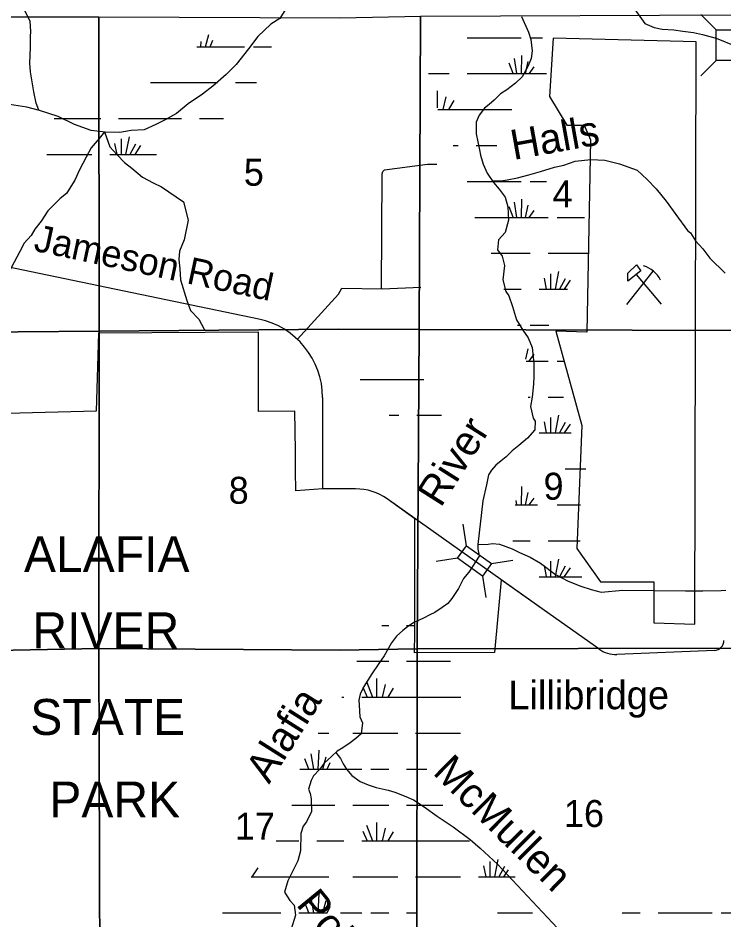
# Model space of a CAD drawing. Extents: x 380424 to 701066, y 1117407 to 1412949.
# Drawn here: x 610455 to 622240, y 1252669 to 1267730 of the extents above; entities that cross this region are included whole.
import ezdxf

# ---------------------------------------------------------------- set-up
doc = ezdxf.new("R2010")
doc.units = 0
for name, color, linetype in [('Bridges', 7, 'Continuous'), ('Bridges and Drawbridges Local Roads', 7, 'Continuous'), ('Communities and Subdivisions Names without Post Office', 7, 'Continuous'), ('Culture', 7, 'Continuous'), ('Lakes and Ponds Text', 7, 'Continuous'), ('Local Roads Improved', 7, 'Continuous'), ('Local Roads Paved', 7, 'Continuous'), ('Local Roads Related Text', 7, 'Continuous'), ('Narrow River Creek and Branch and Slough', 7, 'Continuous'), ('Narrow River Creek and Branch and Slough Text', 7, 'Continuous'), ('Section Lines', 7, 'Continuous'), ('Section Numbers', 7, 'Continuous'), ('State Park', 7, 'Continuous'), ('State Park Text', 7, 'Continuous'), ('Strip Mining Area', 7, 'Continuous'), ('Swamps', 7, 'Continuous')]:
    doc.layers.add(name, color=color, linetype=linetype)

msp = doc.modelspace()

# ---------------------------------------------------------------- linework, layer by layer
at = {"layer": 'Bridges'}
msp.add_line((617943, 1258919), (617885, 1259277), dxfattribs=at)
at = {"layer": 'Bridges and Drawbridges Local Roads'}
for p, q in [((622112, 1267533), (621856, 1267790)), ((622110, 1267021), (621854, 1266766)), ((617793, 1258712), (617436, 1258654)), ((618358, 1258620), (618716, 1258678)), ((618209, 1258412), (618267, 1258055))]:
    msp.add_line(p, q, dxfattribs=at)
for points in [[(622368, 1267532), (622366, 1267020), (622110, 1267021), (622112, 1267533)], [(617943, 1258919), (618358, 1258620), (618209, 1258412), (617793, 1258712)]]:
    msp.add_lwpolyline(points, close=True, dxfattribs=at)
at = {"layer": 'Culture'}
for p, q in [((620619, 1262947), (621057, 1263506)), ((620776, 1263448), (621189, 1262955))]:
    msp.add_line(p, q, dxfattribs=at)
msp.add_lwpolyline([(620782, 1263607), (620852, 1263508), (620636, 1263336), (620636, 1263471)], close=True, dxfattribs=at)
msp.add_arc((620786, 1263174), 431, 24.5415, 74.8304, dxfattribs=at)
at = {"layer": 'Local Roads Improved'}
for points in [[(616522, 1263208), (616533, 1265129), (616544, 1265170), (616574, 1265196), (617289, 1265289), (617445, 1265289)], [(615119, 1262368), (615804, 1263119), (615863, 1263219), (616533, 1263208), (617177, 1263234)]]:
    msp.add_lwpolyline(points, dxfattribs=at)
at = {"layer": 'Local Roads Paved'}
for p, q in [((614474, 1262703), (608998, 1263837)), ((622080, 1257171), (620454, 1257104))]:
    msp.add_line(p, q, dxfattribs=at)
for points in [[(616088, 1259868), (615541, 1259868), (615541, 1261392)], [(620149, 1257195), (619242, 1257839), (616617, 1259699)]]:
    msp.add_lwpolyline(points, dxfattribs=at)
for centre, radius, start, end in [((614202, 1261392), 1338, 359.9998, 78.293), ((616088, 1258954), 914, 54.6788, 90.0002), ((622073, 1257338), 167, 272.342, 0.0004), ((620434, 1257595), 491, 234.6126, 272.3418)]:
    msp.add_arc(centre, radius, start, end, dxfattribs=at)
at = {"layer": 'Narrow River Creek and Branch and Slough'}
for points in [[(610802, 1266192), (610756, 1266310), (610720, 1266500), (610662, 1266831), (610651, 1266978), (610662, 1267236), (610662, 1267420), (610667, 1267504), (610656, 1267677), (609994, 1268960), (609941, 1269050), (609888, 1269156), (609862, 1269340), (609830, 1269493), (609719, 1269704), (609593, 1269915), (609440, 1270137), (609376, 1270280), (609244, 1270469), (608889, 1270770), (608490, 1271150), (608215, 1271461)], [(615114, 1268194), (614826, 1267725), (614678, 1267630), (614458, 1267420), (614305, 1267215), (614095, 1266952), (613927, 1266789), (613706, 1266594), (613532, 1266458), (613296, 1266295), (613101, 1266137), (612912, 1266032), (612754, 1265953), (612560, 1265863), (612344, 1265853), (612155, 1265821), (611908, 1265827), (611676, 1265853), (611398, 1265953), (611124, 1266084), (610814, 1266189), (610604, 1266242), (610315, 1266289)], [(620520, 1268206), (620919, 1267641), (621077, 1267572), (621208, 1267546), (621403, 1267535), (621555, 1267509), (621729, 1267488), (621881, 1267457), (622002, 1267420), (622111, 1267392), (622438, 1267262)], [(618858, 1267758), (618979, 1267493), (619016, 1267372), (619037, 1267183), (619021, 1267057), (618974, 1266931), (618874, 1266747), (618758, 1266642), (618616, 1266531), (618511, 1266463), (618406, 1266358), (618322, 1266289), (618243, 1266226), (618154, 1266111), (618106, 1265990), (618101, 1265795), (618159, 1265527), (618175, 1265443), (618222, 1265290), (618285, 1265138), (618390, 1264985), (618485, 1264870), (618585, 1264738), (618632, 1264575), (618643, 1264355), (618590, 1264150), (618474, 1264029), (618459, 1263860), (618537, 1263755), (618574, 1263597), (618548, 1263356), (618601, 1263161), (618648, 1263093), (618711, 1262914), (618779, 1262693), (618884, 1262520), (618974, 1262388), (619037, 1262231), (619068, 1261962), (619068, 1261742), (619063, 1261615), (619037, 1261400), (619011, 1261242), (619053, 1261048), (619089, 1261000), (619084, 1260853), (618958, 1260716), (618816, 1260590), (618706, 1260501), (618606, 1260401), (618522, 1260338), (618432, 1260264), (618359, 1260180), (618311, 1260101), (618275, 1259938), (618217, 1259670), (618133, 1258939), (618133, 1258866), (618151, 1258744), (617980, 1258477), (617891, 1258371), (617807, 1258203), (617696, 1258035), (617628, 1257956), (617538, 1257888), (617412, 1257804), (617328, 1257767), (617223, 1257709), (617065, 1257635), (616955, 1257562), (616881, 1257504), (616771, 1257409), (616692, 1257299), (616566, 1257078), (616466, 1256936), (616361, 1256778), (616229, 1256568), (616166, 1256442), (616145, 1256337), (616150, 1256258), (616161, 1256063), (616208, 1255963), (616182, 1255779), (616093, 1255701), (615998, 1255627), (615877, 1255543), (615782, 1255485), (615688, 1255401), (615567, 1255285), (615493, 1255185), (615388, 1255075), (615351, 1254996), (615304, 1254854), (615330, 1254781), (615351, 1254691), (615357, 1254481), (615272, 1254307), (615215, 1254234), (615178, 1254113), (615173, 1253824), (615125, 1253655), (615041, 1253492), (614962, 1253324), (614904, 1253135), (614994, 1252993), (615067, 1252914), (615088, 1252751), (615015, 1252515)], [(611896, 1265828), (611808, 1265721), (611676, 1265564), (611592, 1265406), (611482, 1265196), (611403, 1265022), (611366, 1264964), (611266, 1264801), (611156, 1264717), (610951, 1264512), (610840, 1264339), (610735, 1264202), (610677, 1264097), (610557, 1263971), (610483, 1263834), (610340, 1263559), (610220, 1263314), (610146, 1263135), (610094, 1262956), (610078, 1262793), (609947, 1262567), (609810, 1262404), (609700, 1262194), (609524, 1261844)], [(611897, 1265828), (611987, 1265580), (612108, 1265448), (612234, 1265317), (612355, 1265222), (612533, 1265075), (612712, 1264980), (612849, 1264912), (613217, 1264659), (613296, 1264355), (613227, 1264029), (613148, 1263839), (613138, 1263697), (613159, 1263540), (613170, 1263356), (613274, 1263012), (613337, 1262849), (613473, 1262700), (613563, 1262537), (613574, 1262523)], [(618368, 1265018), (618522, 1265012), (618622, 1265028), (618795, 1265064), (618984, 1265112), (619179, 1265169), (619410, 1265238), (619568, 1265275), (619757, 1265343), (620015, 1265369), (620251, 1265359), (620498, 1265296), (620793, 1265191), (620956, 1265033), (621108, 1264880), (621277, 1264675), (621434, 1264449), (621629, 1264181), (621681, 1264144), (621766, 1264008), (621886, 1263876), (622002, 1263718), (622262, 1263472)], [(618133, 1258939), (618306, 1258945), (618374, 1258955), (618495, 1258945), (618706, 1258866), (618827, 1258803), (619005, 1258729), (619179, 1258629), (619426, 1258440), (619641, 1258329), (619852, 1258245), (620025, 1258187), (620188, 1258145), (620551, 1258177), (621597, 1258166), (621697, 1258166), (621886, 1258166), (622192, 1258173), (622270, 1258174)], [(615762, 1255467), (615840, 1255364), (615882, 1255275), (615940, 1255185), (616030, 1255080), (616166, 1254980), (616298, 1254928), (616434, 1254880), (616634, 1254838), (616745, 1254802), (616929, 1254733), (617055, 1254675), (617234, 1254560), (617454, 1254402), (617717, 1254223), (618001, 1254013), (618169, 1253866), (618459, 1253598), (619542, 1252441)]]:
    msp.add_lwpolyline(points, dxfattribs=at)
at = {"layer": 'Section Lines'}
for points in [[(611806, 1267749), (611807, 1262501), (606396, 1262457), (606413, 1267749)], [(617177, 1267760), (617174, 1267755), (617150, 1262530), (615803, 1262536), (611807, 1262501), (611806, 1267749), (615833, 1267735)], [(622496, 1267784), (622489, 1262511), (617150, 1262530), (617174, 1267755), (617177, 1267760)], [(611807, 1262501), (611804, 1257204), (606362, 1257099), (606396, 1262457)], [(617150, 1262530), (617120, 1257195), (615825, 1257176), (611804, 1257204), (611807, 1262501), (615803, 1262536)], [(622489, 1262511), (622497, 1257208), (617120, 1257195), (617150, 1262530)], [(611804, 1257204), (611818, 1251793), (606323, 1251702), (606362, 1257099)], [(617120, 1257195), (617119, 1257188), (617112, 1251844), (615822, 1251831), (611818, 1251793), (611804, 1257204), (615825, 1257176)], [(622497, 1257208), (622426, 1251925), (617112, 1251844), (617119, 1257188), (617120, 1257195)]]:
    msp.add_lwpolyline(points, close=True, dxfattribs=at)
at = {"layer": 'State Park'}
msp.add_line((622080, 1257171), (620454, 1257104), dxfattribs=at)
for points in [[(616088, 1259868), (615541, 1259868), (615091, 1259837), (615088, 1260169), (615085, 1260501), (615078, 1261165), (614467, 1261162), (614470, 1262486), (611801, 1262470), (611759, 1261163), (608995, 1261092)], [(620149, 1257195), (619242, 1257839), (618521, 1258350), (618409, 1257133), (617075, 1257130), (617077, 1257464), (617077, 1258052), (617079, 1258525), (617082, 1259370), (616617, 1259699)]]:
    msp.add_lwpolyline(points, dxfattribs=at)
for centre, radius, start, end in [((616088, 1258954), 914, 54.6788, 90.0002), ((622073, 1257338), 167, 272.342, 0.0004), ((620434, 1257595), 491, 234.6126, 272.3418)]:
    msp.add_arc(centre, radius, start, end, dxfattribs=at)
at = {"layer": 'Strip Mining Area'}
for p, q in [((619391, 1267393), (619329, 1266420)), ((621775, 1267331), (619391, 1267393)), ((621754, 1257609), (621775, 1267331)), ((619329, 1266420), (619619, 1265943)), ((619619, 1265943), (619909, 1265943)), ((619909, 1265943), (620013, 1265696)), ((620013, 1265696), (619951, 1262482)), ((619951, 1262482), (619433, 1262503)), ((619433, 1262503), (619868, 1260927)), ((619868, 1260927), (619785, 1258874)), ((619785, 1258874), (620179, 1258314)), ((620179, 1258314), (621070, 1258314)), ((621070, 1258314), (621070, 1257629)), ((621070, 1257629), (621754, 1257609))]:
    msp.add_line(p, q, dxfattribs=at)
at = {"layer": 'Swamps'}
for p, q in [((613660, 1267252), (613709, 1267361)), ((617955, 1267402), (618555, 1267402)), ((618555, 1267402), (618855, 1267402)), ((614385, 1267252), (614685, 1267252)), ((618721, 1266803), (618655, 1266975)), ((618783, 1266802), (618744, 1267055)), ((618861, 1266802), (618867, 1267105)), ((618928, 1266801), (618971, 1267007)), ((618990, 1266801), (619074, 1266915)), ((617955, 1266802), (618555, 1266802)), ((617599, 1266416), (617545, 1266201)), ((617732, 1266355), (617642, 1266202)), ((611385, 1266052), (611835, 1266052)), ((612135, 1266052), (613185, 1266052)), ((612067, 1265638), (612105, 1265452)), ((612176, 1265711), (612176, 1265452)), ((612309, 1265747), (612250, 1265452)), ((612418, 1265626), (612324, 1265451)), ((612502, 1265602), (612403, 1265453)), ((610935, 1265452), (611385, 1265452)), ((611385, 1265452), (611685, 1265452)), ((617955, 1265002), (618555, 1265002)), ((618555, 1265002), (618855, 1265002)), ((618861, 1264402), (618867, 1264705)), ((618721, 1264403), (618655, 1264575)), ((618783, 1264402), (618744, 1264655)), ((618928, 1264401), (618971, 1264607)), ((618990, 1264401), (619074, 1264515)), ((618555, 1264402), (619305, 1264402)), ((618555, 1263802), (619005, 1263802)), ((619237, 1263388), (619274, 1263202)), ((619346, 1263460), (619346, 1263202)), ((619479, 1263496), (619420, 1263202)), ((619588, 1263376), (619494, 1263201)), ((618990, 1262001), (619074, 1262115)), ((619305, 1261402), (619563, 1261402)), ((619479, 1261096), (619420, 1260802)), ((619237, 1260988), (619274, 1260802)), ((619346, 1261060), (619346, 1260801)), ((619588, 1260975), (619494, 1260801)), ((619672, 1260951), (619573, 1260802)), ((619155, 1260801), (619692, 1260801)), ((619589, 1260201), (619936, 1260201)), ((618861, 1259602), (618867, 1259905)), ((618928, 1259601), (618971, 1259807)), ((618990, 1259601), (619074, 1259715)), ((619479, 1258696), (619420, 1258402)), ((619237, 1258588), (619274, 1258402)), ((619346, 1258660), (619346, 1258401)), ((619588, 1258575), (619494, 1258401)), ((619672, 1258551), (619573, 1258402)), ((616943, 1256988), (617543, 1256988)), ((616272, 1256650), (616375, 1256388)), ((616441, 1256699), (616441, 1256388)), ((616586, 1256602), (616533, 1256388)), ((616212, 1256554), (616282, 1256388)), ((616719, 1256542), (616629, 1256388)), ((616193, 1256388), (617543, 1256388)), ((616043, 1255788), (616793, 1255788)), ((617093, 1255788), (617543, 1255788)), ((617543, 1255788), (617843, 1255788)), ((615393, 1255188), (615347, 1255442)), ((615464, 1255188), (615481, 1255504)), ((615541, 1255188), (615599, 1255392)), ((615308, 1255188), (615243, 1255360)), ((615617, 1255188), (615666, 1255296)), ((616343, 1255188), (616643, 1255188)), ((616943, 1255188), (617281, 1255188)), ((616043, 1254588), (616643, 1254588)), ((616943, 1254588), (617543, 1254588)), ((617543, 1254588), (617549, 1254588)), ((616272, 1254250), (616375, 1253988)), ((616441, 1254299), (616441, 1253988)), ((616586, 1254202), (616533, 1253988)), ((616212, 1254154), (616282, 1253988)), ((616719, 1254142), (616629, 1253988)), ((615443, 1253988), (615893, 1253988)), ((616193, 1253988), (617543, 1253988)), ((617543, 1253988), (617993, 1253988)), ((618225, 1253574), (618262, 1253388)), ((618333, 1253646), (618333, 1253388)), ((618466, 1253681), (618407, 1253388)), ((618575, 1253562), (618481, 1253387)), ((618640, 1253507), (618560, 1253389)), ((616043, 1253388), (616793, 1253388)), ((617093, 1253388), (617543, 1253388)), ((617543, 1253388), (617843, 1253388)), ((618143, 1253388), (618756, 1253388)), ((615308, 1252788), (615243, 1252960)), ((615393, 1252788), (615347, 1253042)), ((615464, 1252788), (615481, 1253104)), ((615541, 1252788), (615599, 1252992)), ((615617, 1252788), (615666, 1252896)), ((615143, 1252788), (615618, 1252788)), ((615838, 1252788), (616193, 1252788)), ((616343, 1252788), (616643, 1252788)), ((620543, 1252788), (620843, 1252788)), ((621143, 1252788), (621743, 1252788)), ((621743, 1252788), (622043, 1252788)), ((622193, 1252788), (623243, 1252788))]:
    msp.add_line(p, q, dxfattribs=at)
for points in [[(613583, 1267252), (613642, 1267456)], [(613507, 1267252), (613511, 1267337)], [(619005, 1267402), (619211, 1267402)], [(613441, 1267252), (614235, 1267252)], [(617308, 1266802), (617655, 1266802)], [(618555, 1266802), (619275, 1266802)], [(612669, 1266652), (613785, 1266652)], [(614085, 1266652), (614437, 1266652)], [(617454, 1266513), (617454, 1266231)], [(617466, 1266202), (618555, 1266202)], [(618555, 1266202), (618699, 1266202)], [(611060, 1266052), (611385, 1266052)], [(613485, 1266052), (613886, 1266052)], [(617721, 1265602), (617805, 1265602)], [(618105, 1265602), (618446, 1265602)], [(611985, 1265452), (612769, 1265452)], [(619005, 1265002), (619279, 1265002)], [(618082, 1264402), (618555, 1264402)], [(619455, 1264402), (619910, 1264402)], [(618352, 1263802), (618555, 1263802)], [(619305, 1263802), (619992, 1263802)], [(619672, 1263351), (619573, 1263202)], [(618563, 1263202), (618855, 1263202)], [(619155, 1263202), (619628, 1263202)], [(618794, 1262602), (618855, 1262602)], [(619005, 1262602), (619316, 1262602)], [(618935, 1262033), (618971, 1262207)], [(618937, 1262002), (619305, 1262002)], [(619455, 1262002), (619566, 1262002)], [(616167, 1261696), (617228, 1261696)], [(618970, 1261402), (619005, 1261402)], [(616653, 1261096), (616814, 1261096)], [(617114, 1261096), (617523, 1261096)], [(618752, 1259601), (619127, 1259601)], [(618783, 1259602), (618772, 1259673)], [(619455, 1259601), (619847, 1259601)], [(618715, 1259001), (619005, 1259001)], [(619305, 1259001), (619842, 1259001)], [(619155, 1258401), (619869, 1258401)], [(616526, 1257588), (616643, 1257588)], [(616943, 1257588), (617060, 1257588)], [(616112, 1256988), (616643, 1256988)], [(617543, 1256988), (617673, 1256988)], [(615861, 1256388), (615893, 1256388)], [(617543, 1256388), (617845, 1256388)], [(615468, 1255788), (615643, 1255788)], [(615159, 1255188), (616193, 1255188)], [(615025, 1254588), (615743, 1254588)], [(614767, 1253988), (615143, 1253988)], [(614460, 1253537), (614360, 1253388)], [(614346, 1253388), (615643, 1253388)], [(613866, 1252788), (614843, 1252788)], [(616943, 1252788), (617119, 1252788)], [(618460, 1252788), (619043, 1252788)]]:
    msp.add_lwpolyline(points, dxfattribs=at)

# ---------------------------------------------------------------- texts
at = {"layer": 'Communities and Subdivisions Names without Post Office'}
msp.add_text('Lillibridge', height=475, rotation=0.0004, dxfattribs=at).set_placement((618640, 1256188))
at = {"layer": 'Lakes and Ponds Text'}
for s, rotation, p in [('Halls', 10.1759, (618726, 1265359)), ('River', 57.6807, (617512, 1259541)), ('Alafia', 57.6808, (614646, 1254926))]:
    msp.add_text(s, height=500, rotation=rotation, dxfattribs=at).set_placement(p)
at = {"layer": 'Local Roads Related Text'}
msp.add_text('Jameson Road', height=450, rotation=347.9816, dxfattribs=at).set_placement((610701, 1263847))
at = {"layer": 'Narrow River Creek and Branch and Slough Text'}
for s, rotation, p in [('McMullen', 315.3475, (617361, 1255117)), ('Pollard', 309.3475, (615085, 1252923))]:
    msp.add_text(s, height=500, rotation=rotation, dxfattribs=at).set_placement(p)
at = {"layer": 'Section Numbers'}
for s, p in [('5', (614224, 1264930)), ('4', (619379, 1264568)), ('8', (613972, 1259619)), ('9', (619228, 1259687)), ('16', (619568, 1254222)), ('17', (614075, 1254009))]:
    msp.add_text(s, height=450, rotation=0.0004, dxfattribs=at).set_placement(p)
at = {"layer": 'State Park Text'}
for s, p in [('ALAFIA', (610554, 1258478)), ('RIVER', (610695, 1257207)), ('STATE', (610660, 1255759)), ('PARK', (610977, 1254381))]:
    msp.add_text(s, height=600, dxfattribs=at).set_placement(p)

doc.saveas('drawing.dxf')
